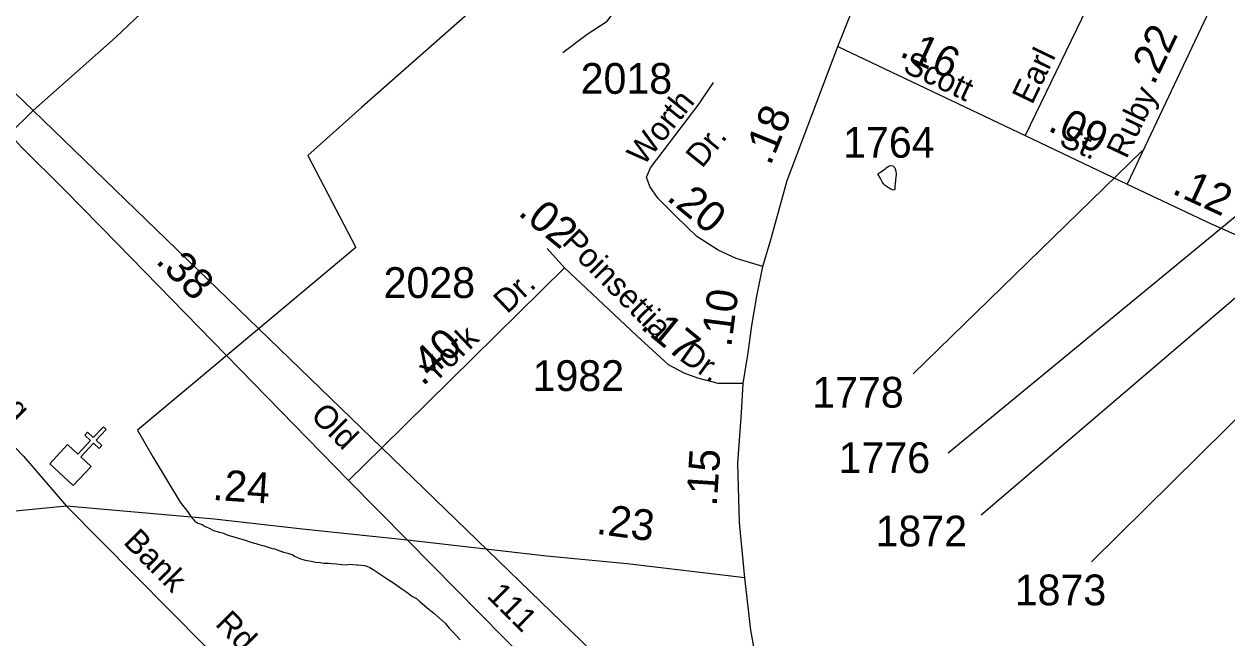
# Model space of a CAD drawing. Extents: x 2206922 to 2357709, y 510027 to 673830.
# Drawn here: x 2316575 to 2321464, y 570611 to 573105 of the extents above; entities that cross this region are included whole.
import ezdxf

# ---------------------------------------------------------------- set-up
doc = ezdxf.new("R2010")
doc.units = 0
for name, color, linetype in [('Exist Boundary Political Urban Extension UEB', 7, 'Continuous'), ('Exist Cultural Church CELL', 7, 'Continuous'), ('Exist Hydrographic Misc Water Feature', 7, 'Continuous'), ('Exist Road Non-System Type 51', 7, 'Continuous'), ('Exist Road Primary NC Attributed', 7, 'Continuous'), ('Exist Road Primary NC Mileage Hundredths English Label', 7, 'Continuous'), ('Exist Road Secondary Mileage Hundredths English Label', 7, 'Continuous'), ('Exist Road Secondary Type 51 Attributed', 7, 'Continuous'), ('Exist Road Secondary Type 51 Label', 7, 'Continuous'), ('Exist Road Secondary Type 51 Number Label', 7, 'Continuous')]:
    doc.layers.add(name, color=color, linetype=linetype)

msp = doc.modelspace()

# ---------------------------------------------------------------- linework, layer by layer
at = {"layer": 'Exist Boundary Political Urban Extension UEB'}
for p, q in [((2315604, 573728.1), (2316611.8, 572753.6)), ((2316611.8, 572753.6), (2318029.1, 571383.1)), ((2318029.1, 571383.1), (2318676.1, 570757.5))]:
    msp.add_line(p, q, dxfattribs=at)
msp.add_lwpolyline([(2318676.1, 570757.5), (2319383.1, 570073.9), (2319806.8, 569688.8)], dxfattribs=at)
at = {"layer": 'Exist Cultural Church CELL'}
msp.add_lwpolyline([(2316752.3, 571396.4), (2316794, 571357.7), (2316845.9, 571413.4), (2316822.5, 571435.2), (2316833.3, 571446.9), (2316856.8, 571425.1), (2316897.7, 571469.2), (2316909.5, 571458.2), (2316868.5, 571414.2), (2316891.9, 571392.4), (2316881, 571380.7), (2316857.6, 571402.5), (2316805.8, 571346.8), (2316847.9, 571307.4), (2316775.4, 571229.5), (2316679.8, 571318.4)], close=True, dxfattribs=at)
at = {"layer": 'Exist Hydrographic Misc Water Feature'}
for points in [[(2318514.7, 573267.3), (2317946.3, 572765.6), (2317728.7, 572571.3), (2317924.3, 572197.6), (2317581.9, 571912.1), (2317036.9, 571454.4), (2317098.2, 571347), (2317210.1, 571162.3), (2317230.6, 571136.5), (2317240.1, 571125), (2317244.8, 571117), (2317250.5, 571108.8), (2317258.9, 571097), (2317262.8, 571093.1), (2317268.8, 571085.3), (2317281.1, 571077.4), (2317299.1, 571071.4), (2317311, 571063.6), (2317325, 571057.9), (2317345.5, 571047.9), (2317369.3, 571040.2), (2317385.3, 571036.6), (2317403.5, 571028.6), (2317423.4, 571022.8), (2317441.4, 571017.2), (2317469.5, 571009.3), (2317497.6, 570999.8), (2317511.6, 570995.7), (2317517.9, 570993.9), (2317525.7, 570991.9), (2317543.8, 570986), (2317551.8, 570984.4), (2317583.9, 570974.7), (2317594, 570972.8), (2317603.8, 570968.8), (2317629.9, 570959.2), (2317647.9, 570955.3), (2317660, 570951.4), (2317666.2, 570949.3), (2317674.2, 570943.6), (2317686.3, 570937.8), (2317698.6, 570931.9), (2317718.3, 570926.1), (2317742.5, 570922.4), (2317760.5, 570918.5), (2317778.3, 570916.6), (2317794.3, 570915), (2317812.6, 570915.1), (2317826.3, 570913), (2317844.4, 570911.5), (2317866.5, 570909.4), (2317884.6, 570908), (2317896.2, 570909.8), (2317926.2, 570908.2), (2317930.5, 570908.3), (2317946.3, 570906.4), (2317958.4, 570904.5), (2317968.6, 570902.6), (2317980.5, 570897.1), (2317994.9, 570888.9), (2318038.8, 570859.6), (2318059.1, 570845.6), (2318073, 570837.8), (2318091.5, 570824), (2318111.3, 570810.5), (2318131.6, 570796.6), (2318151.5, 570781), (2318169.8, 570770.9), (2318183.9, 570759), (2318204, 570741.5), (2318220, 570727.7), (2318240.3, 570711.7), (2318286.9, 570670.1), (2318303.3, 570650.7), (2318315.4, 570638.7), (2318347.2, 570603.1)], [(2320046, 572496.2), (2320058.1, 572504.6), (2320063.8, 572508.6), (2320070, 572512.5), (2320075.7, 572516.5), (2320079.8, 572520.7), (2320086.2, 572524.7), (2320091.9, 572528.7), (2320097.9, 572531), (2320105.9, 572529), (2320113.9, 572520.9), (2320118, 572506.9), (2320120.2, 572496.9), (2320118.2, 572483), (2320116.5, 572457.3), (2320114.9, 572447), (2320115.1, 572433.1), (2320108.8, 572430.9), (2320098.7, 572434.8), (2320087, 572440.6), (2320074.7, 572448.6), (2320068.4, 572456.4), (2320062.4, 572464.6), (2320058.3, 572472.5), (2320054.4, 572480.4), (2320046, 572496.2)]]:
    msp.add_lwpolyline(points, dxfattribs=at)
at = {"layer": 'Exist Road Non-System Type 51'}
msp.add_lwpolyline([(2318764.6, 572989.6), (2318864.1, 573064.3), (2318945, 573117.2), (2319007.2, 573198.2), (2319134.7, 573366.3), (2319340.1, 573693.1), (2319476.9, 573914.1), (2319588.9, 574060.4), (2319666.7, 574172.4), (2319694.7, 574231.6), (2319716.4, 574286.8)], dxfattribs=at)
at = {"layer": 'Exist Road Primary NC Attributed'}
for points in [[(2319882.8, 573013.4), (2319938.2, 573153.1), (2320059.4, 573475.5), (2320301.9, 574098.8)], [(2319578, 572119.7), (2319612.4, 572233.2), (2319677.4, 572469.1), (2319882.8, 573013.4)], [(2319498.1, 571645), (2319518.1, 571769.2), (2319533.6, 571880.1), (2319553.6, 571999.9), (2319578, 572119.7)], [(2319505.1, 570854.3), (2319482.6, 571079.3), (2319476, 571321.1), (2319491.5, 571525.2), (2319498.1, 571645)], [(2316748, 571146.5), (2316260.9, 571098.5), (2314939.2, 570915.4)], [(2318134, 571007.6), (2317707.5, 571052.7), (2317348.5, 571093.9), (2316748, 571146.5)], [(2319505.1, 570854.3), (2319027.2, 570911.5), (2318698.8, 570943.5), (2318134, 571007.6)], [(2319869.5, 569550.6), (2319832.6, 569628.9), (2319806.8, 569688.8), (2319776.6, 569758.8), (2319699.8, 569955.2), (2319617.2, 570215), (2319544.7, 570560.1), (2319529.2, 570642.2), (2319505.1, 570854.3)]]:
    msp.add_lwpolyline(points, dxfattribs=at)
at = {"layer": 'Exist Road Secondary Type 51 Attributed'}
for p, q in [((2321551.5, 573497.7), (2321058.9, 572454.2)), ((2319882.8, 573013.4), (2320644.5, 572652.4)), ((2320644.5, 572652.4), (2321058.9, 572454.2)), ((2317894.1, 571250.1), (2318134, 571007.6))]:
    msp.add_line(p, q, dxfattribs=at)
for points in [[(2317794.6, 573735.6), (2317730.3, 573717), (2317667.5, 573681.3), (2317606.1, 573648.4), (2317516.2, 573579.9), (2317412, 573492.7), (2316946.6, 573051.3), (2316611.8, 572753.6), (2316605.3, 572747.8), (2316516.1, 572659.8)], [(2321101.8, 573714.1), (2320977.5, 573341.3), (2320644.5, 572652.4)], [(2319578, 572119.7), (2319469.3, 572153), (2319396.2, 572186.2), (2319309.7, 572241.7), (2319227.7, 572321.6), (2319152.3, 572397), (2319119, 572445.8), (2319105.7, 572483.5), (2319121.3, 572521.2), (2319318.6, 572780.8), (2319377.4, 572868)], [(2316516.1, 572659.8), (2316487.6, 572608.9), (2316330.2, 572327.4), (2316269.5, 572220.5), (2316243.5, 572153.5), (2316223, 572081), (2316208.2, 571991.7), (2316210, 571928.5), (2316219.3, 571852.2), (2316232.3, 571788.9), (2316256.5, 571723.8), (2316277, 571680.3), (2316311.2, 571629.9), (2316347.1, 571584), (2316572.7, 571349.7), (2316748, 571146.5)], [(2316516.1, 572659.8), (2316564.4, 572605.2), (2316737.9, 572432.8), (2316955.6, 572212.1), (2317894.1, 571250.1)], [(2321058.9, 572454.2), (2321395.1, 572295.6), (2321568.6, 572218.5), (2321664.7, 572192.3)], [(2318772.1, 572115.3), (2318701.5, 572193.5)], [(2318772.1, 572115.3), (2318029.1, 571383.1), (2317894.1, 571250.1)], [(2319498.1, 571645), (2319444.9, 571645), (2319396.2, 571645), (2319313.4, 571666.9), (2319258.7, 571687.1), (2319194.4, 571720.4), (2319064.7, 571839.1), (2318772.1, 572115.3)], [(2316748, 571146.5), (2318841.8, 569031.7), (2319283.7, 568579.1)], [(2318134, 571007.6), (2319507.4, 569616.1), (2319565.8, 569566.8), (2319629.7, 569538.8), (2319696.2, 569527.7), (2319771.4, 569525.5), (2319869.5, 569550.6), (2319869.5, 569550.6)]]:
    msp.add_lwpolyline(points, dxfattribs=at)
at = {"layer": 'Exist Road Secondary Type 51 Number Label'}
for p, q in [((2321119.1, 572590.3), (2320189.6, 571684.5)), ((2321717.7, 572503.7), (2320331.4, 571361.5)), ((2321985.5, 572409.2), (2320465.3, 571109.5)), ((2322284.9, 572275.3), (2320914.3, 570920.4))]:
    msp.add_line(p, q, dxfattribs=at)

# ---------------------------------------------------------------- texts
at = {"layer": 'Exist Road Primary NC Mileage Hundredths English Label'}
for s, rotation, p in [('.18', 67.7817, (2319608.6, 572526.5)), ('.10', 82.5455, (2319449.1, 571789.3)), ('.15', 86.2369, (2319390.4, 571143.3)), ('.24', 356.2271, (2317339.1, 571171.9)), ('.23', 352.306, (2318897.7, 571034.2))]:
    msp.add_text(s, height=125, rotation=rotation, dxfattribs=at).set_placement(p)
at = {"layer": 'Exist Road Secondary Mileage Hundredths English Label'}
for s, rotation, p in [('.22', 64.6291, (2321167.9, 572853.3)), ('.16', 335.2908, (2320128.7, 572977)), ('.09', 334.5867, (2320731.6, 572674.1)), ('.12', 335.4338, (2321236.1, 572419)), ('.20', 320.6735, (2319182.5, 572393.8)), ('.02', 320.6735, (2318578.9, 572332.9)), ('.38', 314.6914, (2317106.1, 572139.5)), ('.17', 320.6735, (2319076, 571871.4)), ('.40', 43.6142, (2318195.9, 571630.3))]:
    msp.add_text(s, height=125, rotation=rotation, dxfattribs=at).set_placement(p)
at = {"layer": 'Exist Road Secondary Type 51 Label'}
for s, rotation, p in [('Scott', 334.5867, (2320142.4, 572913.7)), ('Earl', 64.173, (2320672.3, 572774.2)), ('Ruby', 64.6291, (2321056, 572553.9)), ('Worth', 51.0307, (2319092.3, 572525.5)), ('Dr.', 51.0307, (2319330.9, 572515.8)), ('St.', 336.597, (2320777.5, 572613.8)), ('Poinsettia', 314.6522, (2318757.2, 572214.8)), ('Dr.', 43.6142, (2318539, 571924.6)), ('York', 43.6142, (2318241.7, 571641)), ('Dr.', 324.6228, (2319233.6, 571743.1)), ('Spring', 314.5175, (2316284.1, 571745.1)), ('Old', 314.9552, (2317735.5, 571508.7)), ('Bank', 314.5175, (2316974.9, 570996.6)), ('111', 315.059, (2318451.9, 570778.2)), ('Rd.', 314.5175, (2317348.3, 570664.2))]:
    msp.add_text(s, height=95, rotation=rotation, dxfattribs=at).set_placement(p)
at = {"layer": 'Exist Road Secondary Type 51 Number Label'}
for s, p in [('2018', (2318837.5, 572821.8)), ('1764', (2319904.3, 572562.1)), ('2028', (2318036.7, 571992.2)), ('1982', (2318642.2, 571614.1)), ('1778', (2319778.7, 571546.5)), ('1776', (2319886, 571280.8)), ('1872', (2320036.1, 570982.5)), ('1873', (2320601.7, 570743.3))]:
    msp.add_text(s, height=125, dxfattribs=at).set_placement(p)

doc.saveas('drawing.dxf')
